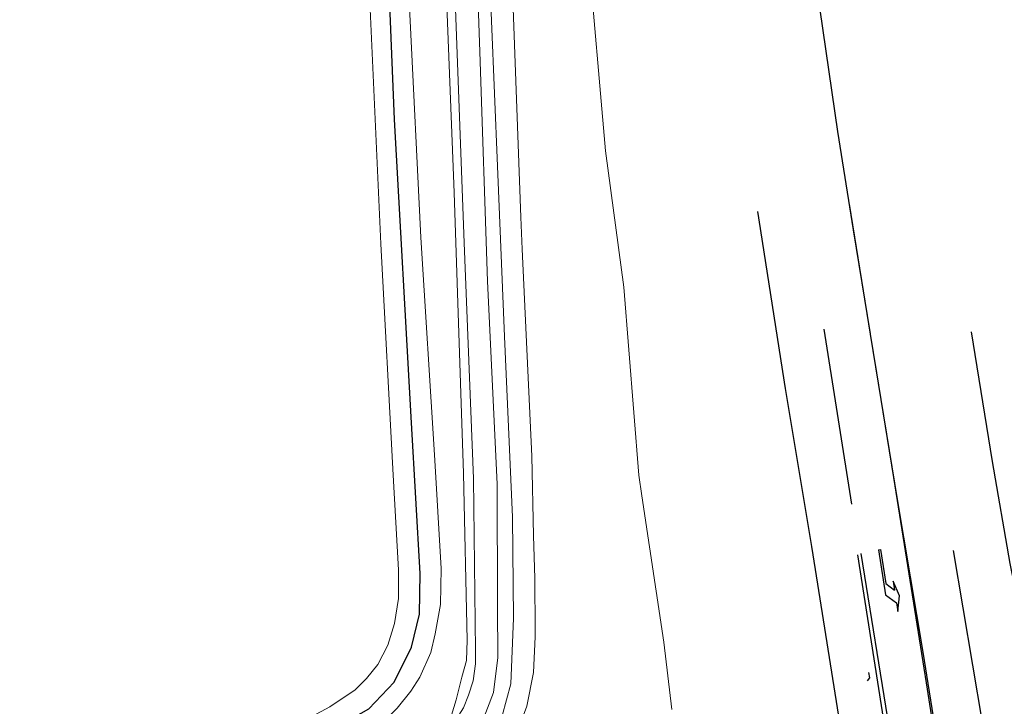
# Model space of a CAD drawing. Header units: metres. Extents: x 169249 to 194689, y 406250 to 412203.
# Tile 366 of 442: x 189399 to 189476, y 411554 to 411608. Entities that reach past the tile are written whole.
import ezdxf

# ---------------------------------------------------------------- set-up
doc = ezdxf.new("R2010")
doc.units = ezdxf.units.M
doc.layers.get('0').update_dxf_attribs({"linetype": 'CONTINUOUS'})
for name, color, linetype, lineweight in [('BGT_NLCS_N264$0$B-WE-FV-GELEIDING_WILDRASTER-G', 252, 'CONTINUOUS', 18), ('BGT_NLCS_N264$0$B-WE-GW-TALUD_TEEN-G', 252, 'CONTINUOUS', 18), ('BGT_NLCS_N264$0$B-WE-GW-WATERGANG_INSTEEK-G', 252, 'CONTINUOUS', 18), ('BGT_NLCS_N264$0$B-WE-GW-WATERGANG_SLOOT_BODEM-G', 252, 'CONTINUOUS', 18), ('BGT_NLCS_N264$0$B-WE-OG-TOPOGRAFIE_WEG_RIJWIELPAD-G', 252, 'CONTINUOUS', 18), ('BGT_NLCS_N264$0$B-WE-VW-MARKERING_PIJL-S', 252, 'CONTINUOUS', 25), ('X-XX-AL-REFERENTIE-G', 7, 'CONTINUOUS', 18)]:
    doc.layers.add(name, color=color, linetype=linetype, lineweight=lineweight)
doc.layers.add('BGT_NLCS_N264$0$B-WE-OG-TOPOGRAFIE_WEG_RIJWEG-G', color=252, linetype='CONTINUOUS')
doc.layers.add('BGT_NLCS_N264$0$B-WE-VW-MARKERING-G', color=252, linetype='CONTINUOUS')

# ---------------------------------------------------------------- blocks, each defined once
blk = doc.blocks.new('BGT_NLCS_N264$0$B-SVW-MARKERING_PIJL_LA_5.0')
for p, q in [((3.8, 0.975), (2.6, 0.675)), ((5, 0.675), (3.8, 0.975)), ((0, 0.075), (2.696, 0.075)), ((0, -0.075), (0, 0.075)), ((2.6, 0.675), (3.296, 0.675)), ((2.696, 0.075), (3.296, 0.675)), ((3.55, -0.075), (4.3, 0.675)), ((4.3, 0.675), (5, 0.675)), ((0, -0.075), (3.55, -0.075))]:
    blk.add_line(p, q)
blk = doc.blocks.new('BGT_NLCS_N264')
at = {"layer": 'BGT_NLCS_N264$0$B-WE-FV-GELEIDING_WILDRASTER-G'}
blk.add_polyline3d([(189421.048, 411546.022, 11.326), (189423.32, 411546.986, 11.484), (189423.486, 411547.056, 11.496), (189425.528, 411547.967, 11.545), (189426.114, 411548.229, 11.559), (189428.841, 411549.719, 11.505), (189430.308, 411550.832, 11.507), (189430.892, 411551.276, 11.508), (189431.909, 411552.542, 11.514), (189432.757, 411553.802, 11.562), (189433.127, 411555.014, 11.589), (189433.58, 411556.784, 11.598), (189433.937, 411558.078, 11.598), (189433.993, 411559.681, 11.595), (189433.712, 411572.697, 11.607), (189432.982, 411594.668, 11.64), (189432.023, 411618.607, 11.58)], dxfattribs=at)
at = {"layer": 'BGT_NLCS_N264$0$B-WE-GW-TALUD_TEEN-G'}
blk.add_polyline3d([(189443.425, 411613.8, 11.643), (189444.812, 411597.933, 11.613), (189446.248, 411587.28, 11.778), (189447.42, 411572.575, 11.886), (189447.661, 411570.963, 11.88), (189449.37, 411559.508, 11.838), (189450.015, 411554.237, 11.949)], dxfattribs=at)
at = {"layer": 'BGT_NLCS_N264$0$B-WE-GW-WATERGANG_INSTEEK-G'}
for points in [[(189437.916, 411552.472, 11.463), (189438.666, 411554.512, 11.484), (189439.193, 411557.135, 11.514), (189439.306, 411559.918, 11.517), (189439.303, 411560.414, 11.503), (189439.276, 411564.498, 11.388), (189439.194, 411567.853, 11.413), (189439.042, 411574.066, 11.46), (189438.294, 411590.246, 11.442), (189438.178, 411592.755, 11.439), (189437.55, 411610.535, 11.431)], [(189431.268, 411658.529, 11.424), (189432.261, 411633.53, 11.499), (189432.87, 411614.703, 11.562), (189433.768, 411590.753, 11.556), (189434.488, 411572.305, 11.577), (189434.648, 411558.85, 11.532), (189434.65, 411557.815, 11.529), (189434.462, 411556.494, 11.529), (189434.104, 411555.38, 11.526), (189433.694, 411554.376, 11.523), (189432.969, 411553.222, 11.523), (189432.111, 411552.044, 11.52), (189431.709, 411551.472, 11.517), (189430.756, 411550.551, 11.52), (189429.709, 411549.614, 11.505), (189428.774, 411548.806, 11.523), (189426.599, 411547.694, 11.526), (189425.461, 411547.122, 11.445), (189421.232, 411545.575, 11.415)]]:
    blk.add_polyline3d(points, dxfattribs=at)
at = {"layer": 'BGT_NLCS_N264$0$B-WE-GW-WATERGANG_SLOOT_BODEM-G'}
for points in [[(189435.655, 411613.797, 10.23), (189436.357, 411596.733, 10.25), (189436.907, 411583.427, 10.25), (189437.548, 411569.3, 10.262), (189437.629, 411561.402, 10.268), (189437.421, 411556.252, 10.292), (189436.737, 411553.75, 10.293)], [(189435.116, 411553.124, 10.365), (189436.047, 411555.585, 10.327), (189436.392, 411558.326, 10.321), (189436.353, 411562.305, 10.325), (189436.327, 411571.871, 10.302), (189435.576, 411587.743, 10.241), (189434.982, 411605.685, 10.238), (189434.436, 411621.381, 10.238)]]:
    blk.add_polyline3d(points, dxfattribs=at)
at = {"layer": 'BGT_NLCS_N264$0$B-WE-OG-TOPOGRAFIE_WEG_RIJWEG-G'}
blk.add_polyline3d([(189465.404, 411557.137, 16.416), (189465.471, 411556.716, 16.425), (189465.288, 411556.48, 16.404)], dxfattribs=at)
at = {"layer": 'BGT_NLCS_N264$0$B-WE-OG-TOPOGRAFIE_WEG_RIJWIELPAD-G'}
for points in [[(189426.192, 411613.638, 11.598), (189427.243, 411590.65, 11.634), (189428.191, 411572.561, 11.613), (189428.613, 411565.176, 11.601), (189428.631, 411562.92, 11.592), (189428.3, 411560.963, 11.559), (189427.777, 411559.278, 11.562), (189427.008, 411557.769, 11.568), (189426.105, 411556.679, 11.568), (189425.226, 411555.777, 11.592), (189423.243, 411554.457, 11.577), (189420.763, 411553.124, 11.514), (189410.735, 411549.956, 11.526), (189403.987, 411547.707, 11.521), (189403.431, 411547.522, 11.521), (189395.612, 411544.829, 11.517)], [(189404.502, 411544.234, 11.42), (189405.019, 411544.536, 11.412), (189406.052, 411545.02, 11.448), (189407.855, 411545.51, 11.412), (189417.792, 411548.909, 11.418), (189422.005, 411550.343, 11.427), (189424.856, 411551.563, 11.472), (189426.612, 411552.672, 11.472), (189427.543, 411553.42, 11.469), (189428.526, 411554.339, 11.481), (189429.591, 411555.686, 11.511), (189430.276, 411556.785, 11.52), (189431.152, 411558.697, 11.52), (189431.496, 411560.152, 11.505), (189431.906, 411562.449, 11.526), (189431.955, 411565.279, 11.571), (189431.429, 411574.169, 11.598), (189430.379, 411591.16, 11.571), (189429.493, 411608.618, 11.574), (189429.064, 411623.023, 11.556), (189428.793, 411631.873, 11.554), (189428.753, 411634.092, 11.558)]]:
    blk.add_polyline3d(points, dxfattribs=at)
at = {"layer": 'BGT_NLCS_N264$0$B-WE-VW-MARKERING-G'}
for p, q in [((189463.875, 411593.767, 16.039), (189465.528, 411583.585, 16.18)), ((189464.798, 411566.449, 16.306), (189467.133, 411551.992, 16.413)), ((189474.319, 411553.221, 16.552), (189472.056, 411566.672, 16.421)), ((189464.529, 411566.347, 16.309), (189466.801, 411551.941, 16.419))]:
    blk.add_line(p, q, dxfattribs=at)
at = {"layer": 'BGT_NLCS_N264$0$B-WE-VW-MARKERING-G', "linetype": 'Continuous'}
blk.add_line((189461.906, 411583.994, 16.109), (189464.073, 411570.292, 16.262), dxfattribs=at)
at = {"layer": 'BGT_NLCS_N264$0$B-WE-VW-MARKERING-G'}
for points in [[(189459.647, 411663.567, 14.775), (189459.249, 411659.015, 14.838), (189458.907, 411653.316, 14.949), (189458.739, 411649.534, 15.021), (189458.668, 411644.572, 15.072), (189458.811, 411638.499, 15.162), (189458.994, 411634.396, 15.252), (189459.33, 411629.884, 15.333), (189459.825, 411624.108, 15.48), (189460.364, 411618.783, 15.561), (189460.891, 411614.143, 15.636), (189461.597, 411608.972, 15.702), (189462.966, 411599.446, 15.867), (189464.195, 411591.75, 15.963), (189465.524, 411583.612, 16.05), (189465.528, 411583.585, 16.05)], [(189463.432, 411551.427, 16.339), (189460.949, 411566.989, 16.281), (189458.911, 411579.34, 16.154), (189456.743, 411593.179, 16.002)], [(189465.528, 411583.585, 16.18), (189466.018, 411580.57, 16.222), (189467.347, 411572.391, 16.342), (189469.894, 411556.32, 16.479), (189470.509, 411552.507, 16.483)], [(189465.528, 411583.585, 16.05), (189467.635, 411570.682, 16.254), (189469.641, 411558.718, 16.392), (189470.641, 411552.527, 16.493)], [(189473.428, 411583.771, 16.179), (189475.067, 411573.638, 16.288), (189476.447, 411565.657, 16.364), (189477.897, 411558.61, 16.434), (189479.044, 411554.759, 16.457)]]:
    blk.add_polyline3d(points, dxfattribs=at)
at = {"layer": 'BGT_NLCS_N264$0$B-WE-VW-MARKERING-G', "linetype": 'Continuous'}
blk.add_polyline3d([(189397.502, 411544.032, 11.462), (189400.439, 411544.94, 11.472), (189403.928, 411545.996, 11.464), (189405.799, 411546.563, 11.46), (189412.747, 411548.876, 11.451), (189418.319, 411550.727, 11.487), (189421.147, 411551.813, 11.502), (189423.895, 411552.934, 11.508), (189426.308, 411554.294, 11.517), (189428.28, 411556.377, 11.535), (189429.643, 411559.115, 11.556), (189430.256, 411561.704, 11.556), (189430.306, 411564.884, 11.571), (189429.648, 411576.658, 11.598), (189428.301, 411600.374, 11.61), (189427.269, 411625.979, 11.61)], dxfattribs=at)
at = {"layer": 'BGT_NLCS_N264$0$B-WE-VW-MARKERING_PIJL-S', "color": 7, "rotation": 278.9170924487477}
blk.add_blockref('BGT_NLCS_N264$0$B-SVW-MARKERING_PIJL_LA_5.0', (189466.258, 411566.741, 16.358), dxfattribs=at)

msp = doc.modelspace()

# ---------------------------------------------------------------- block references
at = {"layer": 'X-XX-AL-REFERENTIE-G'}
msp.add_blockref('BGT_NLCS_N264', (0, 0), dxfattribs=at)

doc.saveas('drawing.dxf')
